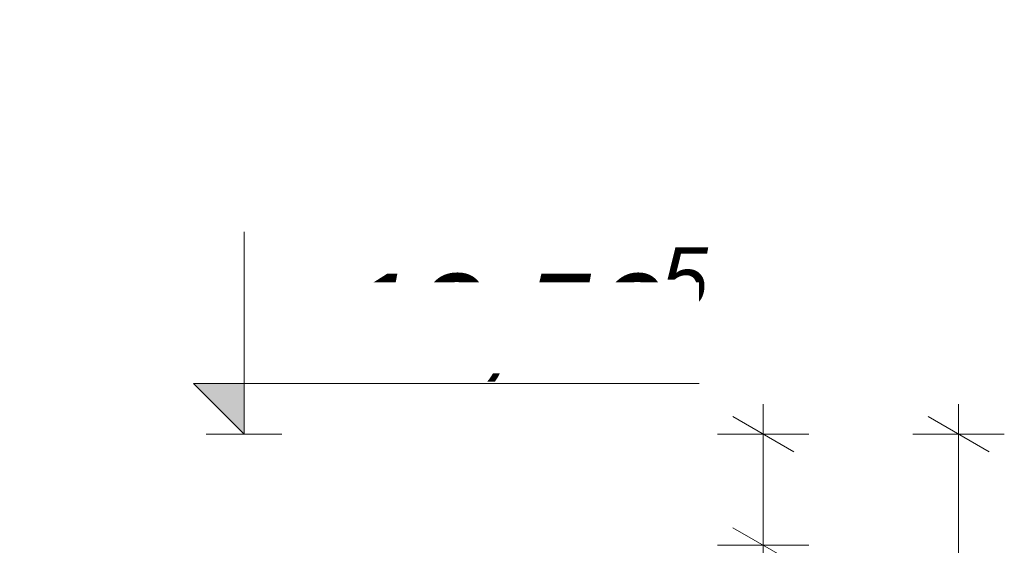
# Model space of a CAD drawing. Header units: centimetres. Extents: x -2429 to 5031, y -400 to 1888.
# Tile 386 of 386: x 4831 to 5026, y 1342 to 1446. Entities that reach past the tile are written whole.
import ezdxf

# ---------------------------------------------------------------- set-up
doc = ezdxf.new("R2010")
doc.units = ezdxf.units.CM
doc.header["$LTSCALE"] = 0.1
doc.header["$MEASUREMENT"] = 0
doc.linetypes.add('Wipeout_Contour', pattern=[1000, 0, -1000])
doc.layers.add('5_wymiary.K_IR', color=7, linetype='Continuous')
doc.styles.add('GENERATED_STYLE_2', font='txt')
doc.dimstyles.new('GENERATED_STYLE__3', dxfattribs={"dimtxt": 18, "dimasz": 9.178744, "dimexe": 0.18, "dimexo": 2, "dimgap": 0.09, "dimtad": 1, "dimdec": 0, "dimzin": 0, "dimdsep": 46, "dimtxsty": 'GENERATED_STYLE_2', "dimblk": 'ARROWHEAD_2', "dimblk1": 'ARROWHEAD_2', "dimblk2": 'ARROWHEAD_2', "dimcen": 0.09, "dimclrd": 1, "dimclre": 1, "dimclrt": 1, "dimadec": 1, "dimazin": 0, "dimtfac": 1, "dimtdec": 4, "dimtmove": 0, "dimatfit": 3, "dimfxl": 1, "dimtolj": 1, "dimtzin": 0, "dimarcsym": 0})

# ---------------------------------------------------------------- blocks, each defined once
blk = doc.blocks.new('Wymiary_12_2', base_point=(4875.58, 107.78))
at = {"layer": '5_wymiary.K_IR', "linetype": 'Continuous', "lineweight": 0}
blk.add_hatch(color=1, dxfattribs=at).paths.add_polyline_path([(4875.58, 1364.28), (4875.58, 1374.28), (4865.58, 1374.28)])
at = {"layer": '5_wymiary.K_IR', "color": 1, "linetype": 'Continuous', "lineweight": 0}
for p, q in [((4875.58, 1364.28), (4875.58, 1404.28)), ((4875.58, 1364.28), (4865.58, 1374.28)), ((4865.58, 1374.28), (4875.58, 1374.28)), ((4875.58, 1374.28), (4965.63, 1374.28)), ((4875.58, 1364.28), (4868.08, 1364.28)), ((4875.58, 1364.28), (4883.08, 1364.28))]:
    blk.add_line(p, q, dxfattribs=at)
at = {"layer": '5_wymiary.K_IR', "color": 1, "lineweight": 0, "insert": (4880.58, 1372.72), "char_height": 18, "attachment_point": 7, "style": 'GENERATED_STYLE_2'}
blk.add_mtext('\\A1;{\\pql;\\fArial|b0|i1|c238|p38;+12,56\\fArial|b0|i1|c238|p38;\\A1{\\H.66x;\\S5^  ;}}', dxfattribs=at)
at = {"color": 254, "linetype": 'Wipeout_Contour', "lineweight": 0, "ltscale": 20457.218668}
blk.add_wipeout([(4880.58, 1376.28), (4965.63, 1376.28), (4965.63, 1394.28), (4880.58, 1394.28)], dxfattribs=at).dxf.layer = '5_wymiary.K_IR'
blk = doc.blocks.new('*D1590', base_point=(2671.13, 107.78))
at = {"layer": '5_wymiary.K_IR', "color": 1, "linetype": 'Continuous', "lineweight": 0}
for p, q in [((4978.34, 1342.28), (4978.34, 1364.28)), ((4972.3, 1345.76), (4984.37, 1338.79)), ((4987.39, 1342.28), (4969.28, 1342.28)), ((4978.34, 1067.28), (4978.34, 1342.28)), ((4972.3, 1070.76), (4984.37, 1063.79)), ((4987.39, 1067.28), (4969.28, 1067.28))]:
    blk.add_line(p, q, dxfattribs=at)
at = {"color": 254, "linetype": 'Wipeout_Contour', "lineweight": 0, "ltscale": 20426.527346}
blk.add_wipeout([(4974.74, 1170.63), (4974.74, 1211.6), (4956.74, 1211.6), (4956.74, 1170.63)], dxfattribs=at).dxf.layer = '5_wymiary.K_IR'
at = {"layer": '5_wymiary.K_IR', "color": 1, "lineweight": 0, "insert": (4974.74, 1170.63), "char_height": 18, "attachment_point": 7, "rotation": 90, "style": 'GENERATED_STYLE_2'}
blk.add_mtext('\\A1;{\\pql;\\fArial|b0|i1|c238|p38;275}', dxfattribs=at)
at = {"color": 254, "linetype": 'Wipeout_Contour', "lineweight": 0, "ltscale": 20558.081055}
blk.add_wipeout([(4974.74, 1311.47), (4974.74, 1338.78), (4956.74, 1338.78), (4956.74, 1311.47)], dxfattribs=at).dxf.layer = '5_wymiary.K_IR'
at = {"layer": '5_wymiary.K_IR', "color": 1, "lineweight": 0, "insert": (4974.74, 1311.47), "char_height": 18, "attachment_point": 7, "rotation": 90, "style": 'GENERATED_STYLE_2'}
blk.add_mtext('\\A1;{\\pql;\\fArial|b0|i1|c238|p38;22}', dxfattribs=at)
blk = doc.blocks.new('ARROWHEAD_2')
at = {"color": 0, "linetype": 'Continuous', "lineweight": 0}
for p, q in [((-0.378, -0.655), (0.378, 0.655)), ((0, 0), (-1, 0))]:
    blk.add_line(p, q, dxfattribs=at)
blk = doc.blocks.new('*D1591', base_point=(2671.13, 107.78))
at = {"layer": '5_wymiary.K_IR', "color": 1, "linetype": 'Continuous', "lineweight": 0}
for p, q in [((4978.34, 1364.28), (4978.34, 1370.18)), ((4984.37, 1360.79), (4972.3, 1367.76)), ((4987.39, 1364.28), (4969.28, 1364.28)), ((4978.34, 1342.28), (4978.34, 1364.28)), ((4972.3, 1345.76), (4984.37, 1338.79))]:
    blk.add_line(p, q, dxfattribs=at)
blk = doc.blocks.new('*D1592', base_point=(2671.13, 107.78))
at = {"layer": '5_wymiary.K_IR', "color": 1, "linetype": 'Continuous', "lineweight": 0}
for p, q in [((5016.99, 1364.28), (5016.99, 1370.18)), ((5023.03, 1360.79), (5010.95, 1367.76)), ((5026.05, 1364.28), (5007.93, 1364.28)), ((5016.99, 462.78), (5016.99, 1364.28)), ((5010.95, 466.26), (5023.03, 459.29)), ((5026.05, 462.78), (5007.93, 462.78)), ((5016.99, 456.87), (5016.99, 462.78))]:
    blk.add_line(p, q, dxfattribs=at)
at = {"layer": '5_wymiary.K_IR', "color": 1, "lineweight": 0, "insert": (5013.68, 888.53), "char_height": 18, "attachment_point": 7, "rotation": 90, "style": 'GENERATED_STYLE_2'}
blk.add_mtext('\\A1;{\\pql;\\fArial|b0|i1|c238|p38;901\\fArial|b0|i1|c238|p38;\\A1{\\H.66x;\\S5^  ;}}', dxfattribs=at)
at = {"color": 254, "linetype": 'Wipeout_Contour', "lineweight": 0, "ltscale": 20348.577467}
blk.add_wipeout([(5013.39, 888.53), (5013.39, 938.52), (4995.39, 938.52), (4995.39, 888.53)], dxfattribs=at).dxf.layer = '5_wymiary.K_IR'

msp = doc.modelspace()

# ---------------------------------------------------------------- block references
at = {"layer": '5_wymiary.K_IR', "color": 1, "linetype": 'Continuous', "lineweight": 0}
msp.add_blockref('Wymiary_12_2', (4875.58, 107.78), dxfattribs=at)

# ---------------------------------------------------------------- next in the draw order: dimensions: what is measured, and where the dimension line sits
dim = msp.add_linear_dim(base=(4978.34, 1342.28), p1=(4787.99, 1067.28), p2=(4817.99, 1342.28), angle=90, dimstyle='GENERATED_STYLE__3', dxfattribs=at)
dim.commit()
dim.dimension.update_dxf_attribs({"geometry": '*D1590', "text_midpoint": (4965.74, 1191.21), "dimtype": 160, "text_rotation": 90})

# ---------------------------------------------------------------- next in the draw order: dimensions: what is measured, and where the dimension line sits
dim = msp.add_linear_dim(base=(4978.34, 1364.28), p1=(4817.99, 1342.28), p2=(4817.99, 1364.28), angle=90, dimstyle='GENERATED_STYLE__3', dxfattribs=at)
dim.commit()
dim.dimension.update_dxf_attribs({"geometry": '*D1591', "text_midpoint": (4965.74, 1325.19), "dimtype": 160, "text_rotation": 90})

# ---------------------------------------------------------------- next in the draw order: dimensions: what is measured, and where the dimension line sits
dim = msp.add_linear_dim(base=(5016.9888842, 1364.27512561), p1=(4833.09333626, 462.77512561), p2=(4817.98625922, 1364.27512561), angle=90, dimstyle='GENERATED_STYLE__3', dxfattribs=at)
dim.commit()
dim.dimension.update_dxf_attribs({"geometry": '*D1592', "text_midpoint": (5004.3888843, 933.4224837), "dimtype": 160, "text_rotation": 90})

doc.saveas('drawing.dxf')
